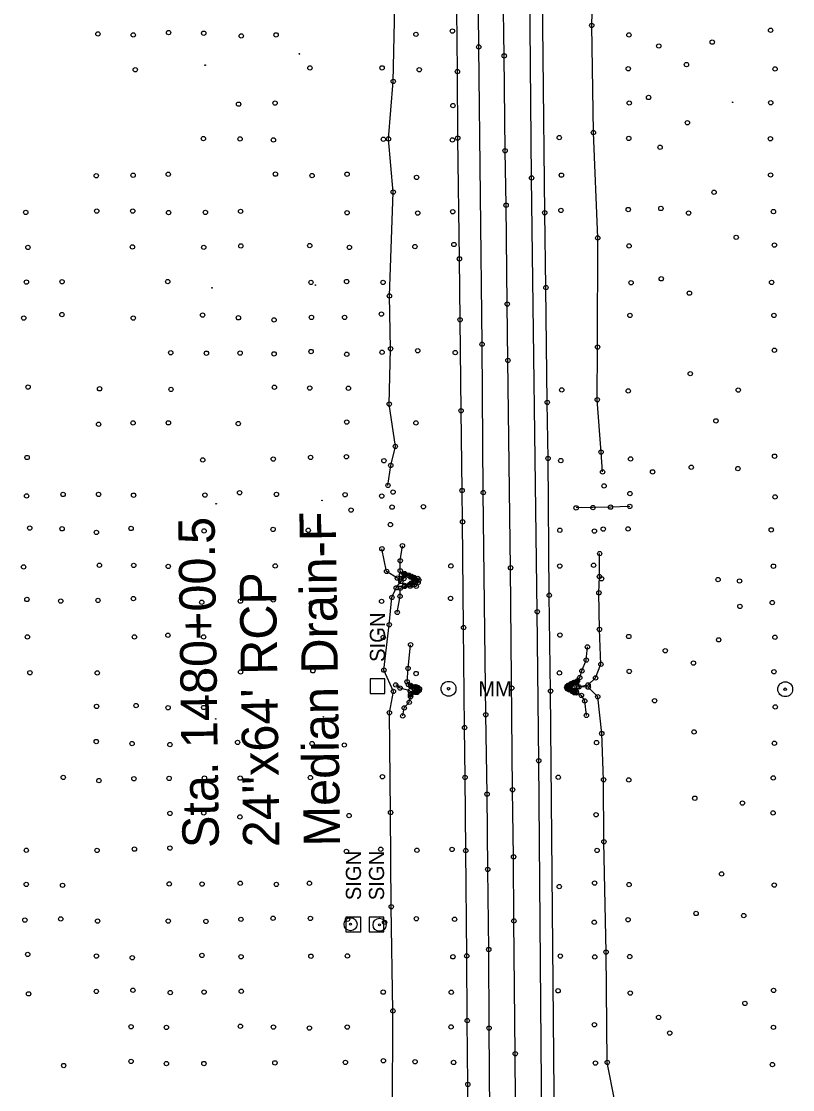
# Model space of a CAD drawing. Extents: x 20503438 to 20508873, y 7964251 to 7984667.
# Drawn here: x 20505185.1 to 20505541.4, y 7980427.7 to 7980921.4 of the extents above; entities that cross this region are included whole.
import ezdxf

# ---------------------------------------------------------------- set-up
doc = ezdxf.new("R2010")
doc.units = 0
for name, color, linetype in [('SurBreakLine', 7, 'Continuous'), ('SurConcreteSlab', 7, 'Continuous'), ('SurControl', 7, 'Continuous'), ('SurDikeDam', 7, 'Continuous'), ('SurDrainageArrowDown', 7, 'Continuous'), ('SurDrainageArrowUp', 7, 'Continuous'), ('SurEdgeRoadPaved', 7, 'Continuous'), ('SurEdgeShoulderPaved', 7, 'Continuous'), ('SurPointsNonDTM', 7, 'Continuous'), ('SurRoadPoints', 7, 'Continuous'), ('SurSurveyPoints', 7, 'Continuous'), ('SurTxtDrainage', 7, 'Continuous')]:
    doc.layers.add(name, color=color, linetype=linetype)

msp = doc.modelspace()

# ---------------------------------------------------------------- linework, layer by layer
at = {"layer": 'SurBreakLine'}
for points in [[(20505418.93, 7979912.11), (20505417.39, 7980020.09), (20505416.54, 7980111.44), (20505416.16, 7980148.77), (20505415.87, 7980185.54), (20505415.61, 7980219.83), (20505414.98, 7980273.06), (20505413.7, 7980378.2), (20505413.25, 7980444.28), (20505412.62, 7980505.63), (20505412.46, 7980535.27), (20505412.01, 7980566.27), (20505411.1, 7980668.83), (20505409.87, 7980764.66), (20505409.52, 7980790.7), (20505409.02, 7980836.41), (20505408.56, 7980861.54), (20505408.11, 7980905.42), (20505407.63, 7980936.71)], [(20505358.71, 7980648.21), (20505360, 7980655.66), (20505360.09, 7980659.38), (20505362.08, 7980660.24), (20505364.7, 7980660.36), (20505367.46, 7980660.33), (20505368.33, 7980662.02), (20505368.64, 7980663.15), (20505368.18, 7980663.96), (20505366.63, 7980664.31), (20505365.38, 7980664.88), (20505364.19, 7980665.38), (20505362.16, 7980666.15), (20505362, 7980665.95), (20505360.66, 7980665.7), (20505360.07, 7980667.46), (20505360.12, 7980672.1), (20505361.13, 7980679.01)], [(20505361.28, 7980600.4), (20505361.96, 7980604.07), (20505364.25, 7980606.68), (20505364.86, 7980609.23), (20505364.89, 7980610.12), (20505367.74, 7980611.22), (20505368.79, 7980612.07), (20505368.96, 7980612.91), (20505368.3, 7980613.48), (20505367.34, 7980613.87), (20505363.86, 7980614.85), (20505363.29, 7980616.15), (20505363.69, 7980622.33), (20505364.86, 7980633.26)], [(20505446.07, 7980600.62), (20505445.32, 7980607.33), (20505443.76, 7980609.84), (20505441.48, 7980610.99), (20505440.46, 7980611.13), (20505439.6, 7980611.64), (20505438.2, 7980612.4), (20505437.31, 7980612.9), (20505437.04, 7980613.51), (20505437.24, 7980614.14), (20505437.83, 7980614.62), (20505439.22, 7980615.41), (20505440.71, 7980615.96), (20505441.56, 7980616.27), (20505441.96, 7980616.57), (20505443.03, 7980618.07), (20505444.02, 7980621.16), (20505446.03, 7980626.22), (20505446.58, 7980632.29)]]:
    msp.add_lwpolyline(points, dxfattribs=at)
at = {"layer": 'SurConcreteSlab'}
for points in [[(20505362.13, 7980665.18), (20505364.94, 7980664.43), (20505366.25, 7980664), (20505366.39, 7980663.87), (20505366.57, 7980663.36), (20505366.54, 7980662.54), (20505366.04, 7980662.17), (20505365.06, 7980661.69), (20505362.14, 7980660.73), (20505362.16, 7980660.37), (20505364.45, 7980661.16), (20505366.09, 7980661.88), (20505366.62, 7980662.49), (20505366.74, 7980663.12), (20505366.58, 7980663.81), (20505365.94, 7980664.48), (20505364.28, 7980665.11), (20505362.24, 7980665.82)], [(20505365.18, 7980610.75), (20505366.99, 7980611.4), (20505367.7, 7980611.85), (20505367.87, 7980612.49), (20505367.74, 7980613), (20505367.34, 7980613.43), (20505366.39, 7980613.7), (20505364.98, 7980614.1), (20505364.97, 7980614.48), (20505366.86, 7980613.86), (20505367.61, 7980613.5), (20505367.88, 7980613.02), (20505368, 7980612.17), (20505367.71, 7980611.62), (20505367.3, 7980611.28), (20505365.04, 7980610.34)], [(20505441.32, 7980611.16), (20505439.47, 7980611.95), (20505438.17, 7980612.56), (20505437.89, 7980613.27), (20505437.71, 7980613.86), (20505437.99, 7980614.33), (20505438.4, 7980614.76), (20505440.2, 7980615.76), (20505441.39, 7980616.14), (20505441.47, 7980615.66), (20505439.29, 7980614.82), (20505438.37, 7980614.41), (20505437.87, 7980613.99), (20505437.93, 7980613.38), (20505438.58, 7980612.75), (20505439.73, 7980612.28), (20505441.43, 7980611.75)]]:
    msp.add_lwpolyline(points, close=True, dxfattribs=at)
at = {"layer": 'SurControl'}
for centre in [(20505313.52, 7980906.34), (20505269.98, 7980901.11), (20505513.64, 7980883.97), (20505273.16, 7980798.22), (20505320.91, 7980799.51), (20505275.09, 7980698.44), (20505323.95, 7980699.97), (20505274.87, 7980598.99), (20505324.6, 7980599.92)]:
    msp.add_circle(centre, 0.15, dxfattribs=at)
at = {"layer": 'SurDikeDam'}
msp.add_lwpolyline([(20505466.15, 7980697.22), (20505457.28, 7980696.87), (20505449.13, 7980696.65), (20505441.36, 7980696.54)], dxfattribs=at)
at = {"layer": 'SurDrainageArrowDown'}
for points in [[(20505453.57, 7980713.15), (20505452.85, 7980722.32), (20505451.14, 7980746.49), (20505451.29, 7980770.86), (20505451.3, 7980821.26), (20505449.33, 7980869.96), (20505448.57, 7980919.46), (20505450.46, 7980991.55), (20505449.17, 7981063.61)], [(20505354.44, 7980706.92), (20505355.74, 7980716.15), (20505357.83, 7980724.94), (20505355.05, 7980744.47), (20505355.64, 7980770.07), (20505355.13, 7980794.5), (20505356.84, 7980842.47), (20505354.66, 7980867.05), (20505356.9, 7980893.61), (20505357.84, 7980942.6)], [(20505356.48, 7980416.28), (20505356.69, 7980464.03), (20505355.94, 7980512.18), (20505355.65, 7980555.76), (20505355.07, 7980601.84), (20505356.93, 7980611.74), (20505352.58, 7980621.54), (20505355, 7980642.51), (20505356.23, 7980655.13), (20505358.24, 7980659.58), (20505360.38, 7980662.52), (20505361.8, 7980663.84)], [(20505364.74, 7980611.99), (20505360.03, 7980613.25), (20505358.03, 7980614.74)], [(20505455.75, 7980440.25), (20505455.16, 7980491.26), (20505454.21, 7980542.27), (20505454.01, 7980570.91), (20505453.19, 7980592.26), (20505451.34, 7980609.26), (20505446.96, 7980613.69), (20505442.6, 7980613.8)], [(20505459.25, 7980422.29), (20505455.75, 7980440.25)]]:
    msp.add_lwpolyline(points, dxfattribs=at)
at = {"layer": 'SurDrainageArrowUp'}
for points in [[(20505360.32, 7980663.64), (20505358.81, 7980664.05), (20505353.81, 7980667.17), (20505351.64, 7980677.61)], [(20505441.76, 7980613.76), (20505446.87, 7980614.71), (20505450.36, 7980617.97), (20505452.79, 7980624.27), (20505452.14, 7980640.35), (20505451.9, 7980657.28), (20505452.07, 7980664.77), (20505452.22, 7980675.39)]]:
    msp.add_lwpolyline(points, dxfattribs=at)
at = {"layer": 'SurEdgeRoadPaved'}
for points in [[(20505433.05, 7979713.21), (20505430.71, 7979940.08), (20505429.71, 7980003.79), (20505429.2, 7980048.09), (20505428.22, 7980153.85), (20505427.89, 7980202.23), (20505427.07, 7980275.05), (20505425.92, 7980355.65), (20505424.11, 7980579.66), (20505423.37, 7980648.54), (20505420.77, 7980848.98), (20505419.47, 7980988.86)], [(20505407.01, 7979911.27), (20505405.62, 7980027.77), (20505404.97, 7980099.48), (20505403.88, 7980170.44), (20505403.36, 7980242.05), (20505402.88, 7980278.12), (20505401.81, 7980377.51), (20505401.55, 7980417.01), (20505401.15, 7980456.16), (20505400.97, 7980492.44), (20505400.5, 7980529.47), (20505400.23, 7980564.23), (20505399.63, 7980600.95), (20505398.46, 7980703.6), (20505397.89, 7980772.13), (20505396.33, 7980909.55), (20505395.68, 7980987.14)]]:
    msp.add_lwpolyline(points, dxfattribs=at)
at = {"layer": 'SurEdgeShoulderPaved'}
for points in [[(20505436.58, 7979926.47), (20505435.19, 7980029.33), (20505434.04, 7980149.6), (20505433.33, 7980234.89), (20505431.57, 7980392.66), (20505429.57, 7980611.85), (20505428.94, 7980656.15), (20505428.39, 7980719.4), (20505428.03, 7980745.3), (20505427.42, 7980798.3), (20505426.86, 7980832.89), (20505425.41, 7980977.21)], [(20505391.71, 7980390.19), (20505391.32, 7980430.1), (20505391.07, 7980459.58), (20505390.82, 7980489.5), (20505390.37, 7980538.15), (20505390.02, 7980571.99), (20505389.8, 7980594.97), (20505389.39, 7980641.21), (20505388.9, 7980690.08), (20505388.66, 7980704.55), (20505388.19, 7980741.4), (20505387.76, 7980783.47), (20505387.42, 7980811.61), (20505386.69, 7980867.4), (20505386.54, 7980898.14), (20505386.17, 7980926.55)]]:
    msp.add_lwpolyline(points, dxfattribs=at)
at = {"layer": 'SurPointsNonDTM'}
for centre in [(20505453.07, 7980663.77), (20505411.59, 7980613.28)]:
    msp.add_circle(centre, 1, dxfattribs=at)
at = {"layer": 'SurRoadPoints'}
for points in [[(20505353, 7980614.11), (20505353, 7980614.11), (20505353, 7980617.54), (20505346.14, 7980617.54), (20505346.14, 7980610.68), (20505353, 7980610.68), (20505353, 7980614.11)], [(20505341.89, 7980504.01), (20505341.89, 7980504.01), (20505341.89, 7980507.44), (20505335.03, 7980507.44), (20505335.03, 7980500.58), (20505341.89, 7980500.58), (20505341.89, 7980504.01)], [(20505352.56, 7980503.98), (20505352.56, 7980503.98), (20505352.56, 7980507.41), (20505345.7, 7980507.41), (20505345.7, 7980500.55), (20505352.56, 7980500.55), (20505352.56, 7980503.98)]]:
    msp.add_lwpolyline(points, dxfattribs=at)
for centre, radius in [((20505382.42, 7980612.93), 3.43), ((20505382.42, 7980612.93), 0.571), ((20505537.93, 7980612.73), 3.43), ((20505537.93, 7980612.73), 0.571), ((20505337.14, 7980504.13), 3), ((20505337.14, 7980504.13), 0.5), ((20505350.53, 7980503.85), 3), ((20505350.53, 7980503.85), 0.5)]:
    msp.add_circle(centre, radius, dxfattribs=at)
at = {"layer": 'SurSurveyPoints'}
for centre in [(20505448.57, 7980919.46), (20505220.45, 7980915.52), (20505236.79, 7980915.1), (20505253.05, 7980916.19), (20505269.35, 7980915.9), (20505286.65, 7980914.62), (20505302.72, 7980915.12), (20505367.33, 7980915.36), (20505384.23, 7980916.84), (20505465.76, 7980915.09), (20505531.21, 7980917.24), (20505396.33, 7980909.55), (20505479.55, 7980909.97), (20505504.2, 7980911.75), (20505408.11, 7980905.42), (20505237.72, 7980899.01), (20505318.38, 7980899.86), (20505351.71, 7980899.87), (20505368.9, 7980899.01), (20505386.54, 7980898.14), (20505465.43, 7980899.46), (20505492.33, 7980901.35), (20505533.24, 7980899.38), (20505356.9, 7980893.61), (20505302.25, 7980883.6), (20505465.91, 7980883.63), (20505474.84, 7980886.18), (20505531.25, 7980883.77), (20505285.43, 7980883.09), (20505384.44, 7980882.46), (20505492.74, 7980874.49), (20505449.33, 7980869.96), (20505269.16, 7980867.21), (20505286.13, 7980867.04), (20505301.54, 7980866.59), (20505352.33, 7980866.88), (20505354.66, 7980867.05), (20505384.22, 7980866.55), (20505386.69, 7980867.4), (20505433.58, 7980867.65), (20505465.68, 7980867.27), (20505531.1, 7980867.12), (20505408.56, 7980861.54), (20505480.16, 7980863.17), (20505219.66, 7980850.01), (20505236.72, 7980850.26), (20505252.91, 7980850.69), (20505302.45, 7980850.75), (20505319.36, 7980850.11), (20505335.56, 7980850.74), (20505367.62, 7980849.24), (20505420.77, 7980848.98), (20505434.56, 7980850.28), (20505531.19, 7980850.36), (20505356.84, 7980842.47), (20505505.07, 7980842.4), (20505409.02, 7980836.41), (20505434.3, 7980833.97), (20505465.43, 7980834.41), (20505480.48, 7980834.88), (20505187.13, 7980833.06), (20505219.88, 7980833.67), (20505236.5, 7980833.7), (20505253.07, 7980832.99), (20505270.07, 7980833.06), (20505286.34, 7980833.57), (20505335.54, 7980832.93), (20505368.2, 7980832.78), (20505384.34, 7980833.41), (20505426.86, 7980832.89), (20505493.28, 7980832.76), (20505532.52, 7980833.45), (20505451.3, 7980821.26), (20505515.28, 7980821.55), (20505188.1, 7980816.88), (20505236.41, 7980817.13), (20505269.35, 7980816.93), (20505286.46, 7980817.6), (20505318.29, 7980817.74), (20505336.64, 7980816.91), (20505366.87, 7980817.26), (20505384.88, 7980818.24), (20505465.78, 7980817.57), (20505532.94, 7980817.98), (20505387.42, 7980811.61), (20505187.44, 7980800.88), (20505203.91, 7980801.01), (20505252.71, 7980801.12), (20505318.87, 7980800.75), (20505335.29, 7980801.14), (20505352.18, 7980800.74), (20505466.71, 7980800.57), (20505480.68, 7980802.38), (20505531.65, 7980800.74), (20505355.13, 7980794.5), (20505427.42, 7980798.3), (20505493.65, 7980795.75), (20505409.52, 7980790.7), (20505203.79, 7980785.85), (20505268.81, 7980785.62), (20505319.1, 7980784.57), (20505334.42, 7980784.56), (20505351.42, 7980786.08), (20505466.2, 7980785.45), (20505532.72, 7980785.48), (20505186.19, 7980784.22), (20505236.78, 7980784.23), (20505285.33, 7980784.36), (20505301.81, 7980783.4), (20505387.76, 7980783.47), (20505355.64, 7980770.07), (20505397.89, 7980772.13), (20505451.29, 7980770.86), (20505254.08, 7980768.22), (20505270.53, 7980768.01), (20505286.15, 7980768.09), (20505301.79, 7980767.71), (20505318.9, 7980768.78), (20505335.42, 7980767.49), (20505351.71, 7980768.45), (20505368.16, 7980769.14), (20505385.48, 7980768.26), (20505532.95, 7980769.36), (20505409.87, 7980764.66), (20505494.07, 7980758.55), (20505188.21, 7980752.35), (20505221.24, 7980751.55), (20505254.2, 7980751.26), (20505301.98, 7980752.27), (20505318.29, 7980751.87), (20505336.13, 7980751.79), (20505434.68, 7980751.06), (20505465.43, 7980750.6), (20505516.27, 7980750.94), (20505428.03, 7980745.3), (20505451.14, 7980746.49), (20505355.05, 7980744.47), (20505388.19, 7980741.4), (20505220.76, 7980735.16), (20505236.69, 7980735.8), (20505253.01, 7980735.83), (20505285.25, 7980735.45), (20505335.38, 7980736.18), (20505367.37, 7980735.8), (20505505.94, 7980736.75), (20505357.83, 7980724.94), (20505452.85, 7980722.32), (20505533.04, 7980720.42), (20505187.75, 7980719.81), (20505268.85, 7980718.66), (20505301.45, 7980719.07), (20505318.71, 7980719.83), (20505335.22, 7980720.14), (20505352.53, 7980718.31), (20505355.74, 7980716.15), (20505428.39, 7980719.4), (20505434.28, 7980718.37), (20505466.52, 7980719.13), (20505494.56, 7980715.32), (20505453.57, 7980713.15), (20505476.69, 7980713.18), (20505516.06, 7980714.7), (20505354.44, 7980706.92), (20505454.26, 7980706.7), (20505187.47, 7980702.04), (20505204.33, 7980702.72), (20505220.72, 7980702.76), (20505236.9, 7980702.39), (20505269.86, 7980702.46), (20505285.89, 7980703.51), (20505302.93, 7980702.78), (20505334.65, 7980702.59), (20505351.55, 7980701.96), (20505356.78, 7980703.83), (20505388.66, 7980704.55), (20505398.46, 7980703.6), (20505466.22, 7980703.15), (20505533.26, 7980701.56), (20505356.32, 7980696.86), (20505370.79, 7980697.03), (20505441.36, 7980696.54), (20505449.13, 7980696.65), (20505457.28, 7980696.87), (20505466.15, 7980697.22), (20505337.37, 7980695.53), (20505188.93, 7980687.2), (20505203.86, 7980686.85), (20505235.75, 7980687.01), (20505269.5, 7980685.87), (20505301.39, 7980686.6), (20505317.59, 7980686.16), (20505355.57, 7980688.78), (20505388.9, 7980690.08), (20505433.82, 7980686.21), (20505449.8, 7980685.81), (20505453.85, 7980686.72), (20505465.35, 7980686.81), (20505531.51, 7980686.37), (20505219.73, 7980685.19), (20505351.64, 7980677.61), (20505361.13, 7980679.01), (20505360.12, 7980672.1), (20505452.22, 7980675.39), (20505186.08, 7980669.26), (20505221.15, 7980669.99), (20505236.99, 7980669.92), (20505252.95, 7980669.49), (20505302.33, 7980669.69), (20505353.81, 7980667.17), (20505360.07, 7980667.46), (20505362, 7980665.95), (20505362.16, 7980666.15), (20505383.48, 7980669.7), (20505411.1, 7980668.83), (20505433.79, 7980669.64), (20505449.44, 7980670.04), (20505532.51, 7980669.59), (20505358.81, 7980664.05), (20505360.32, 7980663.64), (20505360.38, 7980662.52), (20505360.66, 7980665.7), (20505361.8, 7980663.84), (20505362.13, 7980665.18), (20505362.24, 7980665.82), (20505364.19, 7980665.38), (20505364.28, 7980665.11), (20505364.45, 7980661.16), (20505364.94, 7980664.43), (20505365.06, 7980661.69), (20505365.38, 7980664.88), (20505365.94, 7980664.48), (20505366.04, 7980662.17), (20505366.09, 7980661.88), (20505366.25, 7980664), (20505366.39, 7980663.87), (20505366.54, 7980662.54), (20505366.57, 7980663.36), (20505366.58, 7980663.81), (20505366.62, 7980662.49), (20505366.63, 7980664.31), (20505366.74, 7980663.12), (20505368.18, 7980663.96), (20505368.33, 7980662.02), (20505368.64, 7980663.15), (20505452.07, 7980664.77), (20505506.92, 7980663.36), (20505516.82, 7980662.74), (20505358.24, 7980659.58), (20505360.09, 7980659.38), (20505362.08, 7980660.24), (20505362.14, 7980660.73), (20505362.16, 7980660.37), (20505364.7, 7980660.36), (20505367.46, 7980660.33), (20505428.94, 7980656.15), (20505451.9, 7980657.28), (20505187.67, 7980654.2), (20505203.24, 7980653.47), (20505220.48, 7980653.75), (20505236.81, 7980654.6), (20505268.4, 7980652.92), (20505286.28, 7980653.42), (20505301.43, 7980653.96), (20505319.03, 7980652.44), (20505351.47, 7980653.34), (20505356.23, 7980655.13), (20505360, 7980655.66), (20505383.37, 7980654.72), (20505531.98, 7980652.77), (20505358.71, 7980648.21), (20505423.37, 7980648.54), (20505516.98, 7980650.97), (20505355, 7980642.51), (20505187.85, 7980636.92), (20505237.27, 7980636.87), (20505252.79, 7980637.64), (20505269.25, 7980636.91), (20505352.25, 7980636.65), (20505389.39, 7980641.21), (20505433.87, 7980637.75), (20505452.14, 7980640.35), (20505465.68, 7980637.09), (20505533.19, 7980636.71), (20505364.86, 7980633.26), (20505446.58, 7980632.29), (20505507.19, 7980635.55), (20505482.54, 7980630.5), (20505352.58, 7980621.54), (20505363.69, 7980622.33), (20505446.03, 7980626.22), (20505452.79, 7980624.27), (20505495.56, 7980624.79), (20505189, 7980620.34), (20505220.12, 7980620.24), (20505270.07, 7980620.99), (20505286.33, 7980620.73), (20505319.74, 7980621.23), (20505367.4, 7980619.98), (20505433.66, 7980620.23), (20505443.03, 7980618.07), (20505444.02, 7980621.16), (20505450.36, 7980617.97), (20505465.86, 7980620.97), (20505532.74, 7980620.8), (20505356.93, 7980611.74), (20505358.03, 7980614.74), (20505360.03, 7980613.25), (20505363.29, 7980616.15), (20505363.86, 7980614.85), (20505364.74, 7980611.99), (20505364.97, 7980614.48), (20505364.98, 7980614.1), (20505366.39, 7980613.7), (20505366.86, 7980613.86), (20505367.34, 7980613.87), (20505367.34, 7980613.43), (20505367.61, 7980613.5), (20505367.7, 7980611.85), (20505367.74, 7980613), (20505367.87, 7980612.49), (20505367.88, 7980613.02), (20505368, 7980612.17), (20505368.3, 7980613.48), (20505368.79, 7980612.07), (20505368.96, 7980612.91), (20505429.57, 7980611.85), (20505437.04, 7980613.51), (20505437.24, 7980614.14), (20505437.31, 7980612.9), (20505437.71, 7980613.86), (20505437.83, 7980614.62), (20505437.87, 7980613.99), (20505437.89, 7980613.27), (20505437.93, 7980613.38), (20505437.99, 7980614.33), (20505438.17, 7980612.56), (20505438.2, 7980612.4), (20505438.37, 7980614.41), (20505438.4, 7980614.76), (20505438.58, 7980612.75), (20505439.22, 7980615.41), (20505439.29, 7980614.82), (20505439.47, 7980611.95), (20505439.6, 7980611.64), (20505439.73, 7980612.28), (20505440.2, 7980615.76), (20505440.71, 7980615.96), (20505441.39, 7980616.14), (20505441.43, 7980611.75), (20505441.47, 7980615.66), (20505441.56, 7980616.27), (20505441.76, 7980613.76), (20505441.96, 7980616.57), (20505442.6, 7980613.8), (20505446.87, 7980614.71), (20505446.96, 7980613.69), (20505364.86, 7980609.23), (20505364.89, 7980610.12), (20505365.04, 7980610.34), (20505365.18, 7980610.75), (20505366.99, 7980611.4), (20505367.3, 7980611.28), (20505367.71, 7980611.62), (20505367.74, 7980611.22), (20505440.46, 7980611.13), (20505441.32, 7980611.16), (20505441.48, 7980610.99), (20505443.76, 7980609.84), (20505445.32, 7980607.33), (20505451.34, 7980609.26), (20505477.62, 7980607.43), (20505219.79, 7980604.81), (20505238.08, 7980605.16), (20505252.88, 7980604.15), (20505269.3, 7980604.28), (20505355.07, 7980601.84), (20505361.96, 7980604.07), (20505364.25, 7980606.68), (20505533.36, 7980604.56), (20505361.28, 7980600.4), (20505399.63, 7980600.95), (20505446.07, 7980600.62), (20505389.8, 7980594.97), (20505453.19, 7980592.26), (20505495.83, 7980592.98), (20505219.66, 7980588.56), (20505236.2, 7980587.59), (20505253.73, 7980587.12), (20505284.95, 7980588.12), (20505319.34, 7980587.57), (20505450.76, 7980588.06), (20505532.93, 7980587.75), (20505334.27, 7980586.95), (20505424.11, 7980579.66), (20505351.88, 7980572.31), (20505204.43, 7980571.98), (20505220.87, 7980570.53), (20505237.04, 7980571.38), (20505253.35, 7980571.54), (20505269.67, 7980571.66), (20505286.16, 7980571.63), (20505318.6, 7980571.86), (20505390.02, 7980571.99), (20505433.08, 7980572.02), (20505454.01, 7980570.91), (20505465.68, 7980570.83), (20505532.4, 7980571.76), (20505400.23, 7980564.23), (20505412.01, 7980566.27), (20505496.18, 7980562.37), (20505518.14, 7980560.14), (20505253.7, 7980555.32), (20505269.34, 7980555.55), (20505286.07, 7980553.72), (20505336.48, 7980554.35), (20505355.65, 7980555.76), (20505450.58, 7980554.74), (20505532.34, 7980555.56), (20505187.37, 7980538.28), (20505220.04, 7980538.26), (20505237.27, 7980538.82), (20505253.67, 7980539.31), (20505335.25, 7980537.8), (20505351.09, 7980538.79), (20505367.81, 7980538.31), (20505384.02, 7980538.69), (20505390.37, 7980538.15), (20505451, 7980538.26), (20505454.21, 7980542.27), (20505412.46, 7980535.27), (20505400.5, 7980529.47), (20505286.18, 7980523.07), (20505318.15, 7980523.06), (20505449.89, 7980523.15), (20505508.54, 7980527.34), (20505187.35, 7980522.5), (20505204.09, 7980522.1), (20505253.36, 7980522.75), (20505268.55, 7980522.7), (20505302.86, 7980522.55), (20505433.56, 7980521.53), (20505465.78, 7980522.45), (20505532.87, 7980522.21), (20505355.94, 7980512.18), (20505496.74, 7980509.09), (20505518.75, 7980508.1), (20505186.68, 7980506.03), (20505203.27, 7980506.59), (20505220.27, 7980505.57), (20505252.93, 7980505.59), (20505270.34, 7980505.43), (20505286.52, 7980506.39), (20505301.33, 7980506.9), (20505318.61, 7980506.81), (20505335.79, 7980506.4), (20505352.85, 7980505), (20505367.53, 7980506.65), (20505385.21, 7980506.42), (20505412.62, 7980505.63), (20505449.71, 7980505.01), (20505465.32, 7980506.19), (20505188.04, 7980490.21), (20505219.77, 7980489.41), (20505236.3, 7980488.64), (20505268.48, 7980489.71), (20505286.59, 7980489.08), (20505318.85, 7980489.36), (20505335.69, 7980489.49), (20505384.44, 7980489.07), (20505390.82, 7980489.5), (20505400.97, 7980492.44), (20505434.05, 7980489.41), (20505449.95, 7980489), (20505455.16, 7980491.26), (20505466.09, 7980489.14), (20505236.6, 7980473.61), (20505532.58, 7980473.57), (20505188.4, 7980471.96), (20505219.71, 7980473.07), (20505253.84, 7980472.51), (20505269.47, 7980472.8), (20505286.65, 7980473.14), (20505352.22, 7980472.74), (20505383.65, 7980472.71), (20505432.99, 7980473.36), (20505466.37, 7980472.33), (20505356.69, 7980464.03), (20505519.29, 7980467.56), (20505391.07, 7980459.58), (20505479.47, 7980461.05), (20505235.74, 7980456.73), (20505252.08, 7980456.44), (20505286.26, 7980456.96), (20505301.53, 7980456.59), (20505318.13, 7980456.11), (20505335.65, 7980456.62), (20505383.56, 7980456.69), (20505401.15, 7980456.16), (20505449.81, 7980457.67), (20505484.57, 7980453.84), (20505532.51, 7980456.48), (20505413.25, 7980444.28), (20505235.78, 7980440.73), (20505252.08, 7980439.74), (20505269.44, 7980439.76), (20505302.17, 7980440.07), (20505334.75, 7980440.25), (20505352.31, 7980441.06), (20505366.96, 7980440.56), (20505384.72, 7980440.23), (20505450.28, 7980439.95), (20505455.75, 7980440.25), (20505455.75, 7980440.25), (20505531.99, 7980439.26), (20505204.62, 7980438.83), (20505391.32, 7980430.1)]:
    msp.add_circle(centre, 1, dxfattribs=at)

# ---------------------------------------------------------------- texts
at = {"layer": 'SurRoadPoints'}
for s, rotation, p in [('SIGN', 90, (20505353.07, 7980625.32)), ('MM', 360, (20505396.13, 7980609.44)), ('SIGN', 90, (20505341.96, 7980515.22)), ('SIGN', 90, (20505352.63, 7980515.19))]:
    msp.add_text(s, height=6.995, rotation=rotation, dxfattribs=at).set_placement(p)
at = {"layer": 'SurTxtDrainage'}
for s, p in [('Median Drain-F', (20505332.33, 7980540.16)), ('Sta. 1480+00.5', (20505276.34, 7980539.42)), ('24"x64\' RCP', (20505304.33, 7980539.79))]:
    msp.add_text(s, height=16.8, rotation=90.7518, dxfattribs=at).set_placement(p)

doc.saveas('drawing.dxf')
